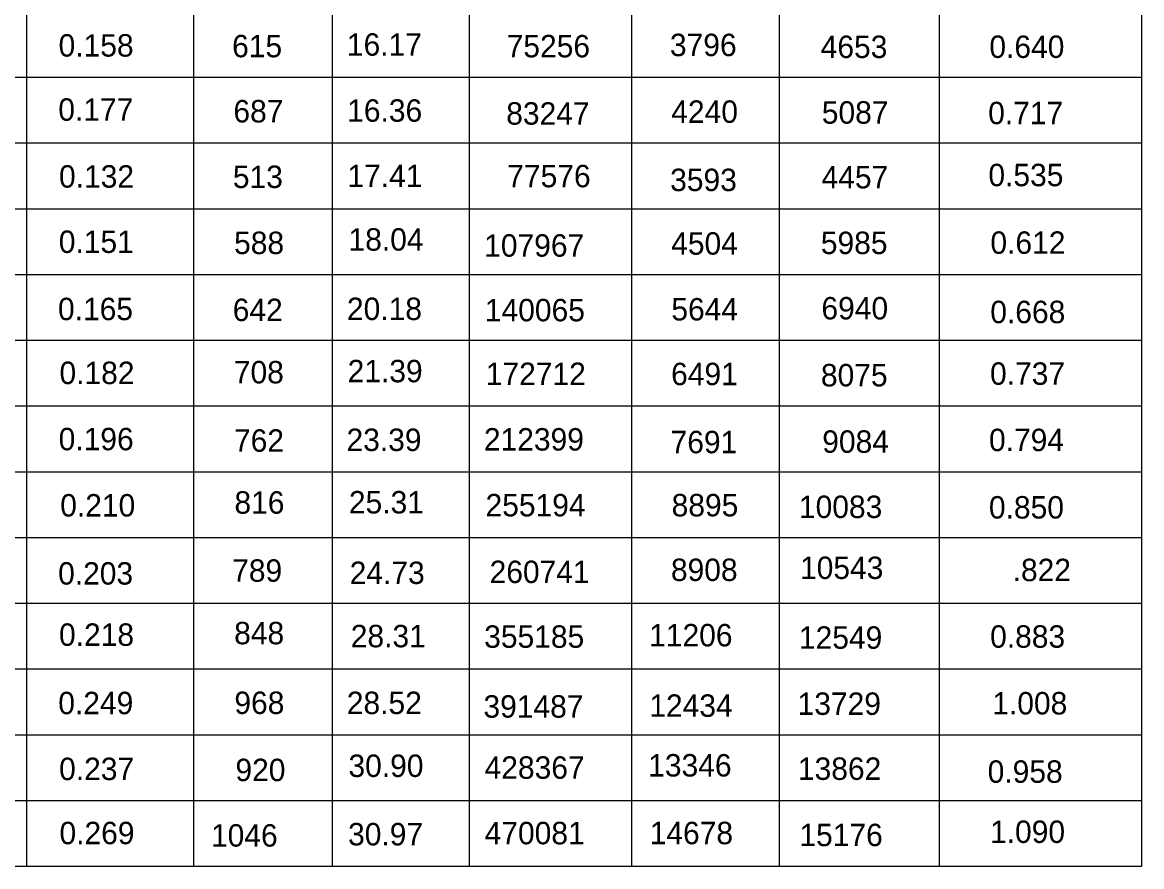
# Model space of a CAD drawing. Extents: x 635698 to 639877, y 296617 to 300175.
# Drawn here: x 639262.6 to 639412.4, y 299201.5 to 299314.5 of the extents above; entities that cross this region are included whole.
import ezdxf

# ---------------------------------------------------------------- set-up
doc = ezdxf.new("R2010")
doc.units = 0
doc.layers.add('1', color=7, linetype='Continuous')
doc.layers.add('3', color=7, linetype='Continuous')

msp = doc.modelspace()

# ---------------------------------------------------------------- linework, layer by layer
at = {"layer": '1'}
for p, q in [((639412.37, 299413.41), (639412.37, 299201.54)), ((639263.11, 299403.96), (639263.11, 299201.54)), ((639285.47, 299397.36), (639285.47, 299201.54)), ((639304.03, 299397.36), (639304.03, 299201.54)), ((639322.38, 299397.15), (639322.38, 299201.54)), ((639344.07, 299397.36), (639344.07, 299201.54)), ((639363.86, 299397.36), (639363.86, 299201.54)), ((639385.26, 299397.36), (639385.26, 299201.54)), ((639412.37, 299307.15), (639008.77, 299307.15)), ((639412.37, 299298.35), (639008.77, 299298.35)), ((639412.37, 299289.55), (639008.77, 299289.55)), ((639412.37, 299280.75), (639008.77, 299280.75)), ((639412.37, 299271.95), (639008.77, 299271.95)), ((639412.37, 299263.15), (639008.77, 299263.15)), ((639412.37, 299254.35), (639008.77, 299254.35)), ((639412.37, 299245.55), (639008.77, 299245.55)), ((639412.37, 299236.74), (639008.77, 299236.74)), ((639412.37, 299227.95), (639008.77, 299227.95)), ((639412.37, 299219.14), (639008.77, 299219.14)), ((639412.37, 299210.34), (639008.77, 299210.34)), ((639412.37, 299201.54), (638860.56, 299201.54))]:
    msp.add_line(p, q, dxfattribs=at)

# ---------------------------------------------------------------- texts
for s, p in [('789', (639290.64, 299239.67)), ('260741', (639325.1, 299239.5)), ('8908', (639349.37, 299239.77)), ('10543', (639366.65, 299240.04)), ('.822', (639395.11, 299239.75)), ('0.203', (639267.34, 299239.29)), ('24.73', (639306.37, 299239.37))]:
    msp.add_text(s, height=2.998, dxfattribs=at).set_placement(p)
at = {"layer": '3'}
for s, height, p in [('0.158', 3.001, (639267.4, 299309.96)), ('16.17', 3.001, (639305.99, 299310.08)), ('3796', 3.001, (639349.23, 299310.02)), ('615', 3.001, (639290.63, 299309.87)), ('75256', 3.001, (639327.38, 299309.86)), ('4653', 3.001, (639369.41, 299309.77)), ('0.640', 3.001, (639391.99, 299309.78)), ('0.177', 3.001, (639267.36, 299301.37)), ('687', 3.001, (639290.8, 299301.15)), ('16.36', 3.001, (639306.03, 299301.24)), ('4240', 3.001, (639349.41, 299301.09)), ('5087', 3.001, (639369.56, 299300.98)), ('0.717', 3.001, (639391.83, 299300.91)), ('83247', 3.001, (639327.32, 299300.85)), ('0.132', 3.001, (639267.46, 299292.42)), ('513', 3.001, (639290.73, 299292.37)), ('17.41', 3.001, (639306.06, 299292.49)), ('77576', 3.001, (639327.46, 299292.47)), ('3593', 3.001, (639349.26, 299291.96)), ('4457', 3.001, (639369.53, 299292.32)), ('0.535', 3.001, (639391.86, 299292.61)), ('0.151', 3.001, (639267.43, 299283.68)), ('588', 3.001, (639290.89, 299283.53)), ('18.04', 3.001, (639306.21, 299283.99)), ('107967', 3.001, (639324.37, 299283.18)), ('4504', 3.001, (639349.4, 299283.45)), ('5985', 3.001, (639369.43, 299283.53)), ('0.612', 3.001, (639392.13, 299283.56)), ('0.165', 3.001, (639267.32, 299274.68)), ('642', 3.001, (639290.71, 299274.56)), ('20.18', 3.001, (639306, 299274.7)), ('140065', 3.001, (639324.46, 299274.53)), ('5644', 3.001, (639349.42, 299274.64)), ('6940', 3.001, (639369.51, 299274.78)), ('0.668', 3.001, (639392.11, 299274.28)), ('0.182', 3.001, (639267.52, 299266.13)), ('708', 3.001, (639290.86, 299266.22)), ('21.39', 3.001, (639306.09, 299266.37)), ('172712', 3.001, (639324.58, 299266)), ('6491', 3.001, (639349.39, 299265.98)), ('8075', 3.001, (639369.44, 299265.82)), ('0.737', 3.001, (639392.08, 299266.03)), ('0.196', 3.001, (639267.41, 299257.27)), ('762', 3.001, (639290.88, 299257.07)), ('23.39', 3.001, (639305.94, 299257.17)), ('212399', 3.001, (639324.33, 299257.23)), ('7691', 3.001, (639349.32, 299256.87)), ('9084', 3.001, (639369.62, 299256.93)), ('0.794', 3.001, (639391.94, 299257.15)), ('816', 3.001, (639290.94, 299248.78)), ('25.31', 3.001, (639306.26, 299248.81)), ('0.210', 3.001, (639267.62, 299248.4)), ('255194', 3.001, (639324.55, 299248.42)), ('8895', 3.001, (639349.46, 299248.42)), ('10083', 3.001, (639366.5, 299248.2)), ('0.850', 3.001, (639391.93, 299248.13)), ('0.218', 3.001, (639267.46, 299231.09)), ('848', 3.001, (639290.9, 299231.3)), ('28.31', 3.001, (639306.51, 299230.9)), ('355185', 3.001, (639324.37, 299230.83)), ('11206', 3.001, (639346.45, 299231.02)), ('12549', 3.001, (639366.5, 299230.7)), ('0.883', 3.001, (639392.09, 299230.84)), ('0.249', 3.001, (639267.36, 299221.94)), ('968', 3.001, (639290.93, 299221.97)), ('28.52', 3.001, (639305.98, 299221.96)), ('12434', 3.001, (639346.47, 299221.59)), ('13729', 3.001, (639366.32, 299221.85)), ('1.008', 3.001, (639392.38, 299221.91)), ('391487', 3.001, (639324.27, 299221.48)), ('0.237', 3.002, (639267.47, 299213.12)), ('920', 3.002, (639291.07, 299212.98)), ('30.90', 3.002, (639306.2, 299213.54)), ('428367', 3.002, (639324.42, 299213.3)), ('13346', 3.002, (639346.32, 299213.6)), ('13862', 3.002, (639366.36, 299213.15)), ('0.958', 3.002, (639391.76, 299212.76)), ('0.269', 3.001, (639267.52, 299204.54)), ('1046', 3.001, (639287.8, 299204.22)), ('30.97', 3.001, (639306.15, 299204.38)), ('470081', 3.001, (639324.43, 299204.53)), ('14678', 3.001, (639346.52, 299204.54)), ('15176', 3.001, (639366.56, 299204.28)), ('1.090', 3.001, (639392.08, 299204.71))]:
    msp.add_text(s, height=height, dxfattribs=at).set_placement(p)

doc.saveas('drawing.dxf')
